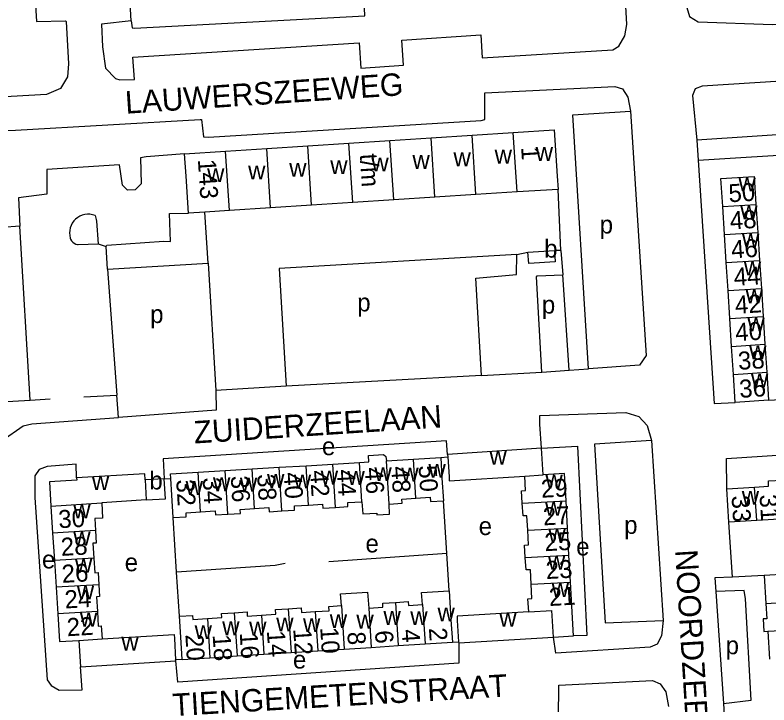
# Model space of a CAD drawing. Extents: x 159675 to 162108, y 386471 to 388472.
# Drawn here: x 160354.1 to 160521.9, y 387632.3 to 387785.9 of the extents above; entities that cross this region are included whole.
import ezdxf

# ---------------------------------------------------------------- set-up
doc = ezdxf.new("R2010")
doc.units = 0
for name, color, linetype in [('BLT_Basislijn', 7, 'Continuous'), ('BLT_Bebouwing', 7, 'Continuous'), ('BLT_Centroide', 7, 'Continuous'), ('BLT_Huisnummer', 7, 'Continuous'), ('BLT_Huisnummer_ tussenligend', 7, 'Continuous'), ('BLT_Huisnummer_reeks', 7, 'Continuous'), ('BLT_Onderverdeling_panden', 7, 'Continuous'), ('BLT_Straatnaam', 7, 'Continuous')]:
    doc.layers.add(name, color=color, linetype=linetype)

msp = doc.modelspace()

# ---------------------------------------------------------------- linework, layer by layer
at = {"layer": 'BLT_Basislijn'}
for p, q in [((160379.92, 387784.6), (160377.34, 387824.48)), ((160505.85, 387758.08), (160506.12, 387753.6)), ((160475.6, 387733.51), (160474.97, 387747.09)), ((160397.04, 387730.69), (160396.3, 387742.04)), ((160372.18, 387739.98), (160372.56, 387734.94)), ((160357.38, 387700.18), (160355.08, 387738.92)), ((160368.12, 387734.79), (160372.56, 387734.94)), ((160372.56, 387734.94), (160374.31, 387734.35)), ((160374.63, 387729.33), (160374.31, 387734.35)), ((160475.6, 387733.51), (160474.19, 387733.45)), ((160475.6, 387733.51), (160476.01, 387728.1)), ((160465.79, 387732.59), (160468.22, 387733.08)), ((160374.63, 387729.33), (160397.04, 387730.69)), ((160397.04, 387730.69), (160398.78, 387702.33)), ((160374.63, 387729.33), (160376.71, 387701.3)), ((160477.44, 387706.83), (160476.01, 387728.1)), ((160457.89, 387705.66), (160471.31, 387706.44)), ((160471.31, 387706.44), (160477.44, 387706.83)), ((160477.44, 387706.83), (160481.77, 387707.13)), ((160457.89, 387705.66), (160414.43, 387703.25)), ((160414.43, 387703.25), (160398.78, 387702.33)), ((160369.34, 387700.88), (160376.71, 387701.3)), ((160377.1, 387696.32), (160376.71, 387701.3)), ((160357.38, 387700.18), (160361.89, 387700.44)), ((160521.82, 387700.14), (160534.95, 387700.97)), ((160495.75, 387691.2), (160498.35, 387651.12)), ((160448.82, 387687.43), (160450.39, 387687.54)), ((160387.26, 387682.66), (160388.72, 387682.77)), ((160450.16, 387666.11), (160449.42, 387677.79)), ((160390.02, 387661.88), (160389.25, 387674.04)), ((160513.81, 387660.8), (160512.98, 387672.99)), ((160423.94, 387664.24), (160450.16, 387666.11)), ((160450.7, 387657.74), (160450.16, 387666.11)), ((160390.65, 387652.08), (160390.02, 387661.88)), ((160520.85, 387661.14), (160513.81, 387660.8)), ((160510.1, 387657.57), (160511.76, 387632.68)), ((160451.43, 387646.3), (160452.81, 387646.39)), ((160391.26, 387642.45), (160389.81, 387642.35)), ((160511.76, 387632.68), (160512.03, 387628.68))]:
    msp.add_line(p, q, dxfattribs=at)
for points in [[(160527.76, 387840.6), (160527.25, 387840.57), (160502.28, 387838.83), (160500.84, 387837.06), (160503.49, 387790.4), (160503.64, 387787.61), (160504.25, 387785.6), (160506.13, 387784.42), (160522.67, 387783.82), (160530.89, 387784.31), (160531.32, 387784.34)], [(160344.28, 387827.97), (160340.19, 387827.55), (160340.07, 387828.9), (160340.23, 387829.38), (160342.11, 387831.08), (160357.87, 387831.8), (160360.29, 387830.97), (160362.49, 387828.21), (160362.79, 387823.01), (160356.45, 387822.59), (160358.8, 387784.49), (160365.26, 387784.64), (160365.42, 387784.43), (160365.96, 387775.06), (160365.7, 387772.11), (160364.16, 387769.51), (160361.07, 387768.2), (160346.57, 387767.36), (160345.39, 387767.8), (160343.7, 387769.84), (160343.15, 387777.99), (160347.52, 387778.23)], [(160379.92, 387784.6), (160380.12, 387783.02), (160380.64, 387782.95), (160431.9, 387785.73), (160431.29, 387800.79)], [(160379.92, 387784.6), (160373.32, 387783.85), (160373.54, 387778.83), (160374.19, 387774.08), (160376.4, 387771.76), (160377.38, 387771.45), (160380.65, 387771.58), (160380.31, 387776.49), (160430.65, 387779.72), (160431.07, 387774.04), (160440.54, 387774.76), (160440.17, 387780.32), (160457.75, 387781.48), (160458.07, 387776.35), (160487.18, 387778.19), (160488.5, 387778.97), (160489.83, 387781.24), (160490.27, 387783.82), (160489.85, 387791.99)], [(160657.88, 387779), (160580.55, 387774.24), (160530.49, 387771.52), (160507.02, 387770.08), (160505.52, 387769.45), (160504.87, 387767.96), (160505.85, 387758.08)], [(160657.88, 387779), (160658.53, 387768.27), (160658.27, 387768.11), (160505.85, 387758.08)], [(160333.91, 387764.35), (160337.84, 387764.03), (160340.06, 387761.65), (160341.29, 387760.82), (160343.96, 387759.9), (160354.13, 387760.26), (160395.23, 387762.66), (160395.55, 387762.61), (160395.99, 387758.79), (160397.13, 387758.71), (160457.81, 387762.42), (160458.64, 387762.63), (160458.65, 387768.55), (160487.62, 387770), (160489.3, 387769.44), (160490.47, 387767.63), (160491.09, 387764.52)], [(160481.77, 387707.13), (160478.24, 387763.67), (160491.09, 387764.52)], [(160491.09, 387764.52), (160494.57, 387710.14), (160493.09, 387707.96), (160481.77, 387707.13)], [(160391.79, 387755.04), (160383.27, 387754.37), (160381.98, 387754.11), (160382.12, 387748.3), (160380.8, 387746.96), (160379.12, 387746.91), (160377.97, 387748.02), (160377.27, 387752.53), (160361.09, 387751.55), (160361.15, 387746.05), (160354.82, 387745.18), (160355.08, 387738.92)], [(160506.12, 387753.6), (160531.17, 387755.14), (160531.61, 387755.17)], [(160506.12, 387753.6), (160509.75, 387699.45), (160514.4, 387699.66)], [(160371.85, 387741.28), (160371.3, 387741.45), (160370.73, 387741.54), (160370.15, 387741.56), (160369.58, 387741.49), (160369.02, 387741.35), (160368.49, 387741.12), (160367.99, 387740.83), (160367.54, 387740.47), (160367.14, 387740.06), (160366.8, 387739.59), (160366.53, 387739.08), (160366.34, 387738.53), (160366.22, 387737.97), (160366.18, 387737.39), (160366.22, 387736.82), (160366.34, 387736.25), (160366.42, 387736.01)], [(160374.31, 387734.35), (160374.5, 387734.67), (160387.19, 387735.6), (160388.69, 387735.52), (160388.43, 387741.72), (160392.64, 387741.81)], [(160371.85, 387741.28), (160372.09, 387740.38), (160372.18, 387739.98)], [(160355.08, 387738.92), (160343.27, 387738.01), (160345.72, 387699.52), (160357.38, 387700.18)], [(160366.42, 387736.01), (160366.62, 387735.65), (160366.89, 387735.35), (160367.21, 387735.1), (160367.57, 387734.92), (160367.96, 387734.81), (160368.12, 387734.79)], [(160465.79, 387732.59), (160412.85, 387729.46), (160414.43, 387703.25)], [(160457.89, 387705.66), (160456.68, 387727.31), (160465.72, 387728.14), (160465.79, 387732.59)], [(160471.31, 387706.44), (160470.15, 387727.63), (160470.31, 387727.85), (160476.01, 387728.1)], [(160398.78, 387702.33), (160398.8, 387697.96), (160377.1, 387696.32)], [(160348.64, 387684.98), (160349.75, 387688.92), (160351.18, 387691.16), (160355.87, 387694.46), (160357.78, 387694.89), (160377.1, 387696.32)], [(160471.28, 387689.47), (160470.88, 387694.84), (160470.88, 387696.77), (160490.02, 387697.41), (160492.95, 387696.57), (160494.81, 387694.5), (160495.75, 387691.2)], [(160450.35, 387688.1), (160450.12, 387691.09), (160387.04, 387687.09), (160387.26, 387682.66)], [(160471.28, 387689.47), (160479.27, 387689.93), (160481.33, 387647.82), (160478.42, 387647.7)], [(160495.75, 387691.2), (160483.04, 387690.34), (160485.42, 387650.57), (160498.35, 387651.12)], [(160512.5, 387680.41), (160512.46, 387687.17), (160568, 387690.85)], [(160367.76, 387682.87), (160367.69, 387685.93), (160361.22, 387685.38), (160359.4, 387684.74), (160358.46, 387683.36), (160358.42, 387678.51), (160361.22, 387637.89), (160362.06, 387636.69), (160363.86, 387635.62), (160368.98, 387635.72), (160368.64, 387640.84)], [(160414.18, 387663.82), (160411.93, 387663.39), (160390.02, 387661.88)], [(160513.81, 387660.8), (160509.9, 387660.61), (160510.1, 387657.57)], [(160511.76, 387632.68), (160517.94, 387633.4), (160516.7, 387655.96), (160516.36, 387657.8), (160510.1, 387657.57)], [(160498.35, 387651.12), (160497.99, 387647.68), (160497.01, 387645.87), (160495.45, 387645.19), (160474.49, 387643.85), (160473.93, 387647.42)], [(160452.83, 387646.12), (160452.83, 387641.66), (160390.27, 387637.4), (160389.82, 387642.12)], [(160475.03, 387629.39), (160475.14, 387636.76), (160495.96, 387637.8), (160497.68, 387637.01), (160498.97, 387635.26), (160499.55, 387631.99)]]:
    msp.add_lwpolyline(points, dxfattribs=at)
at = {"layer": 'BLT_Bebouwing'}
for p, q in [((160437.53, 387757.98), (160446.68, 387758.57)), ((160446.68, 387758.57), (160455.83, 387759.15)), ((160455.83, 387759.15), (160464.98, 387759.74)), ((160410.09, 387756.22), (160419.24, 387756.8)), ((160419.24, 387756.8), (160428.38, 387757.39)), ((160428.38, 387757.39), (160437.53, 387757.98)), ((160391.79, 387755.04), (160400.94, 387755.63)), ((160400.94, 387755.63), (160410.09, 387756.22)), ((160474.97, 387747.09), (160465.83, 387746.51)), ((160447.53, 387745.33), (160438.38, 387744.74)), ((160456.68, 387745.92), (160447.53, 387745.33)), ((160465.83, 387746.51), (160456.68, 387745.92)), ((160420.09, 387743.57), (160410.94, 387742.98)), ((160429.23, 387744.16), (160420.09, 387743.57)), ((160438.38, 387744.74), (160429.23, 387744.16)), ((160512.01, 387737.04), (160511.61, 387743.27)), ((160519.03, 387743.75), (160519.43, 387737.52)), ((160396.3, 387742.04), (160392.64, 387741.81)), ((160401.79, 387742.4), (160396.3, 387742.04)), ((160410.94, 387742.98), (160401.79, 387742.4)), ((160512.41, 387730.81), (160512.01, 387737.04)), ((160519.43, 387737.52), (160519.83, 387731.29)), ((160468.22, 387733.08), (160474.19, 387733.45)), ((160512.81, 387724.58), (160512.41, 387730.81)), ((160519.83, 387731.29), (160520.22, 387725.06)), ((160520.22, 387725.06), (160520.62, 387718.83)), ((160513.21, 387718.35), (160512.81, 387724.58)), ((160513.6, 387712.12), (160513.21, 387718.35)), ((160520.62, 387718.83), (160521.02, 387712.6)), ((160514, 387705.89), (160513.6, 387712.12)), ((160521.02, 387712.6), (160521.42, 387706.37)), ((160521.42, 387706.37), (160521.82, 387700.14)), ((160514.4, 387699.66), (160514, 387705.89)), ((160521.82, 387700.14), (160514.4, 387699.66)), ((160471.28, 387689.47), (160450.35, 387688.1)), ((160450.35, 387688.1), (160450.39, 387687.54)), ((160471.67, 387683.56), (160471.28, 387689.47)), ((160424.78, 387685.95), (160430.77, 387686.32)), ((160436.78, 387686.69), (160442.77, 387687.05)), ((160442.77, 387687.05), (160448.82, 387687.43)), ((160400.85, 387684.48), (160406.84, 387684.85)), ((160406.84, 387684.85), (160412.87, 387685.22)), ((160412.87, 387685.22), (160418.84, 387685.59)), ((160418.84, 387685.59), (160424.78, 387685.95)), ((160394.81, 387684.11), (160400.85, 387684.48)), ((160387.26, 387682.66), (160383.03, 387682.4)), ((160512.5, 387680.41), (160518.73, 387680.82)), ((160512.98, 387672.99), (160512.5, 387680.41)), ((160383.27, 387677.96), (160373.34, 387677.35)), ((160362.04, 387676.55), (160362.42, 387670.58)), ((160477.07, 387671.69), (160476.74, 387677.74)), ((160519.21, 387673.39), (160512.98, 387672.99)), ((160525.43, 387673.79), (160519.21, 387673.39)), ((160477.39, 387665.68), (160477.07, 387671.69)), ((160362.42, 387670.58), (160362.81, 387664.49)), ((160362.81, 387664.49), (160363.19, 387658.53)), ((160477.72, 387659.69), (160477.39, 387665.68)), ((160520.85, 387661.14), (160521.24, 387654.93)), ((160363.19, 387658.53), (160363.57, 387652.6)), ((160521.63, 387648.72), (160522.02, 387642.51)), ((160368.28, 387646.68), (160368.64, 387640.84)), ((160439.37, 387645.53), (160445.34, 387645.91)), ((160445.34, 387645.91), (160451.43, 387646.3)), ((160452.81, 387646.39), (160452.83, 387646.12)), ((160452.83, 387646.12), (160473.93, 387647.42)), ((160415.5, 387644), (160421.45, 387644.38)), ((160421.45, 387644.38), (160427.36, 387644.76)), ((160427.36, 387644.76), (160433.35, 387645.14)), ((160433.35, 387645.14), (160439.37, 387645.53)), ((160391.26, 387642.45), (160397.43, 387642.84)), ((160397.43, 387642.84), (160403.49, 387643.23)), ((160403.49, 387643.23), (160409.47, 387643.61)), ((160409.47, 387643.61), (160415.5, 387644)), ((160368.64, 387640.84), (160389.82, 387642.12)), ((160389.82, 387642.12), (160389.81, 387642.35))]:
    msp.add_line(p, q, dxfattribs=at)
for points in [[(160464.98, 387759.74), (160474.12, 387760.33), (160474.78, 387750), (160474.97, 387747.09)], [(160392.64, 387741.81), (160392.12, 387750), (160391.79, 387755.04)], [(160511.61, 387743.27), (160511.21, 387749.5), (160518.63, 387749.98), (160519.03, 387743.75)], [(160474.19, 387733.45), (160474.33, 387730.96), (160468.45, 387730.57), (160468.22, 387733.08)], [(160430.77, 387686.32), (160432.85, 387686.43), (160432.77, 387687.89), (160436.07, 387688.09), (160436.6, 387687.66), (160436.78, 387686.69)], [(160448.82, 387687.43), (160449.1, 387682.83), (160449.42, 387677.79)], [(160450.39, 387687.54), (160450.68, 387683.11), (160450.74, 387682.18), (160467.54, 387683.28)], [(160367.76, 387682.87), (160367.79, 387682.37), (160361.69, 387681.96), (160362.04, 387676.55)], [(160383.03, 387682.4), (160382.94, 387683.79), (160367.76, 387682.87)], [(160388.72, 387682.77), (160388.66, 387683.74), (160394.81, 387684.11)], [(160467, 387677.21), (160466.85, 387680.01), (160467.72, 387680.06), (160467.54, 387683.28)], [(160476.74, 387677.74), (160476.41, 387683.82), (160471.67, 387683.56)], [(160383.27, 387677.96), (160387.52, 387678.21), (160387.26, 387682.66)], [(160389.25, 387674.04), (160388.95, 387679.01), (160388.72, 387682.77)], [(160518.73, 387680.82), (160521.82, 387681.01), (160521.82, 387682.18), (160524.89, 387682.38), (160524.95, 387681.22)], [(160437.37, 387677.05), (160440.21, 387677.23), (160440.16, 387678.16), (160443.31, 387678.35)], [(160443.31, 387678.35), (160446.46, 387678.55), (160446.52, 387677.61), (160449.42, 387677.79)], [(160373.34, 387677.35), (160373.55, 387673.91), (160371.81, 387673.81), (160371.97, 387671.15)], [(160407.38, 387676.06), (160410.59, 387676.26), (160410.64, 387675.33), (160413.47, 387675.51)], [(160413.47, 387675.51), (160416.3, 387675.68), (160416.24, 387676.63), (160419.38, 387676.83)], [(160419.38, 387676.83), (160422.51, 387677.02), (160422.57, 387676.13), (160425.38, 387676.3)], [(160425.38, 387676.3), (160428.18, 387676.47), (160428.13, 387677.38), (160431.3, 387677.57)], [(160431.3, 387677.57), (160431.45, 387674.85), (160434.57, 387675.05), (160434.6, 387674.64), (160437.46, 387674.82), (160437.37, 387677.05)], [(160468.2, 387671.2), (160468.02, 387674.45), (160467.15, 387674.41), (160467, 387677.21)], [(160389.25, 387674.04), (160392.17, 387674.22), (160392.12, 387675.12), (160395.36, 387675.32)], [(160395.36, 387675.32), (160398.59, 387675.52), (160398.65, 387674.62), (160401.44, 387674.79)], [(160401.44, 387674.79), (160404.24, 387674.96), (160404.18, 387675.86), (160407.38, 387676.06)], [(160371.97, 387671.15), (160372.14, 387668.36), (160371.39, 387668.31), (160371.59, 387665.02)], [(160467.66, 387665.15), (160467.51, 387667.91), (160468.38, 387667.95), (160468.2, 387671.2)], [(160371.59, 387665.02), (160371.79, 387661.74), (160372.54, 387661.78), (160372.7, 387659.1)], [(160468.97, 387659.21), (160468.79, 387662.44), (160467.82, 387662.39), (160467.66, 387665.15)], [(160528.34, 387661.61), (160525.84, 387661.46), (160520.85, 387661.14)], [(160478.42, 387647.7), (160477.72, 387659.69)], [(160372.7, 387659.1), (160372.86, 387656.43), (160372.2, 387656.39), (160372.39, 387653.13)], [(160444.78, 387654.67), (160444.56, 387657.35), (160450.7, 387657.74)], [(160450.7, 387657.74), (160451.11, 387651.3), (160451.43, 387646.3)], [(160468.42, 387653.07), (160468.26, 387655.94), (160469.15, 387655.99), (160468.97, 387659.21)], [(160426.74, 387654.44), (160426.55, 387657.06), (160432.54, 387657.44), (160432.79, 387653.88)], [(160420.89, 387653.1), (160423.99, 387653.3), (160423.92, 387654.26), (160426.74, 387654.44)], [(160432.79, 387653.88), (160435.97, 387654.09), (160435.91, 387654.97), (160438.75, 387655.16)], [(160438.75, 387655.16), (160441.59, 387655.34), (160441.64, 387654.47), (160444.78, 387654.67)], [(160521.24, 387654.93), (160521.46, 387651.51), (160520.61, 387651.46), (160520.78, 387648.67), (160521.63, 387648.72)], [(160363.57, 387652.6), (160363.96, 387646.42), (160368.28, 387646.68)], [(160372.39, 387653.13), (160372.59, 387649.88), (160373.25, 387649.92), (160373.42, 387647.06)], [(160396.87, 387651.57), (160400.11, 387651.77), (160400.05, 387652.66), (160402.87, 387652.84)], [(160402.87, 387652.84), (160405.7, 387653.02), (160405.75, 387652.12), (160408.92, 387652.33)], [(160408.92, 387652.33), (160412.08, 387652.53), (160412.01, 387653.57), (160414.87, 387653.75)], [(160414.87, 387653.75), (160417.73, 387653.93), (160417.8, 387652.91), (160420.89, 387653.1)], [(160468.42, 387653.07), (160452.46, 387652.08), (160452.52, 387651.11), (160452.81, 387646.39)], [(160390.65, 387652.08), (160393.57, 387652.26), (160393.63, 387651.36), (160396.87, 387651.57)], [(160391.26, 387642.45), (160390.94, 387647.44), (160390.65, 387652.08)], [(160373.42, 387647.06), (160389.46, 387648.03), (160389.52, 387647.11), (160389.81, 387642.35)], [(160473.93, 387647.42), (160478.42, 387647.7)]]:
    msp.add_lwpolyline(points, dxfattribs=at)
at = {"layer": 'BLT_Onderverdeling_panden'}
for p, q in [((160447.53, 387745.33), (160446.68, 387758.57)), ((160456.68, 387745.92), (160455.83, 387759.15)), ((160465.83, 387746.51), (160464.98, 387759.74)), ((160420.09, 387743.57), (160419.24, 387756.8)), ((160429.23, 387744.16), (160428.38, 387757.39)), ((160438.38, 387744.74), (160437.53, 387757.98)), ((160401.79, 387742.4), (160400.94, 387755.63)), ((160410.94, 387742.98), (160410.09, 387756.22)), ((160511.61, 387743.27), (160519.03, 387743.75)), ((160512.01, 387737.04), (160519.43, 387737.52)), ((160512.41, 387730.81), (160519.83, 387731.29)), ((160512.81, 387724.58), (160520.22, 387725.06)), ((160513.21, 387718.35), (160520.62, 387718.83)), ((160513.6, 387712.12), (160521.02, 387712.6)), ((160514, 387705.89), (160521.42, 387706.37)), ((160431.3, 387677.57), (160430.77, 387686.32)), ((160437.37, 387677.05), (160436.78, 387686.69)), ((160443.31, 387678.35), (160442.77, 387687.05)), ((160407.38, 387676.06), (160406.84, 387684.85)), ((160413.47, 387675.51), (160412.87, 387685.22)), ((160419.38, 387676.83), (160418.84, 387685.59)), ((160425.38, 387676.3), (160424.78, 387685.95)), ((160395.36, 387675.32), (160394.81, 387684.11)), ((160401.44, 387674.79), (160400.85, 387684.48)), ((160467.54, 387683.28), (160471.67, 387683.56)), ((160383.03, 387682.4), (160383.27, 387677.96)), ((160519.21, 387673.39), (160518.73, 387680.82)), ((160362.04, 387676.55), (160373.34, 387677.35)), ((160467, 387677.21), (160476.74, 387677.74)), ((160371.97, 387671.15), (160362.42, 387670.58)), ((160468.2, 387671.2), (160477.07, 387671.69)), ((160371.59, 387665.02), (160362.81, 387664.49)), ((160467.66, 387665.15), (160477.39, 387665.68)), ((160468.97, 387659.21), (160477.72, 387659.69)), ((160372.7, 387659.1), (160363.19, 387658.53)), ((160426.74, 387654.44), (160427.36, 387644.76)), ((160438.75, 387655.16), (160439.37, 387645.53)), ((160444.78, 387654.67), (160445.34, 387645.91)), ((160521.24, 387654.93), (160528.74, 387655.4)), ((160372.39, 387653.13), (160363.57, 387652.6)), ((160402.87, 387652.84), (160403.49, 387643.23)), ((160414.87, 387653.75), (160415.5, 387644)), ((160420.89, 387653.1), (160421.45, 387644.38)), ((160432.79, 387653.88), (160433.35, 387645.14)), ((160468.42, 387653.07), (160473.56, 387653.35)), ((160473.93, 387647.42), (160473.56, 387653.35)), ((160396.87, 387651.57), (160397.43, 387642.84)), ((160408.92, 387652.33), (160409.47, 387643.61)), ((160521.63, 387648.72), (160529.13, 387649.19)), ((160368.28, 387646.68), (160373.42, 387647.06))]:
    msp.add_line(p, q, dxfattribs=at)

# ---------------------------------------------------------------- texts
at = {"layer": 'BLT_Centroide'}
for s, p in [('w', (160451.67, 387752.23)), ('w', (160460.83, 387752.83)), ('w', (160469.97, 387753.42)), ('w', (160424.23, 387750.48)), ('w', (160433.39, 387751.08)), ('w', (160442.53, 387751.66)), ('w', (160396.8, 387748.72)), ('w', (160405.94, 387749.3)), ('w', (160415.09, 387749.89)), ('w', (160515.12, 387746.62)), ('w', (160515.52, 387740.41)), ('p', (160484.23, 387737.27)), ('w', (160515.91, 387734.16)), ('b', (160471.87, 387731.9)), ('w', (160516.32, 387727.94)), ('w', (160516.71, 387721.72)), ('p', (160430.24, 387719.93)), ('p', (160471.35, 387719.44)), ('p', (160384.13, 387717.34)), ('w', (160517.11, 387715.47)), ('w', (160517.51, 387709.25)), ('w', (160517.91, 387703)), ('e', (160422.39, 387687.92)), ('w', (160459.67, 387685.81)), ('b', (160383.95, 387680.3)), ('w', (160434.06, 387682.14)), ('w', (160440.05, 387682.05)), ('w', (160446.09, 387682.89)), ('w', (160371.15, 387680.16)), ('w', (160398.12, 387679.91)), ('w', (160404.11, 387679.83)), ('w', (160410.16, 387680.64)), ('w', (160416.12, 387680.53)), ('w', (160422.11, 387681.39)), ('w', (160428.05, 387681.31)), ('w', (160472.14, 387680.5)), ('w', (160392.02, 387679.08)), ('w', (160515.86, 387676.91)), ('w', (160367, 387673.88)), ('w', (160472.04, 387674.47)), ('e', (160457.28, 387670.15)), ('p', (160489.68, 387670.4)), ('w', (160472.8, 387668.41)), ('w', (160367.01, 387667.81)), ('e', (160432.08, 387666.28)), ('e', (160479, 387665.6)), ('e', (160360.05, 387662.72)), ('w', (160367.38, 387661.78)), ('e', (160378.46, 387662.08)), ('w', (160472.69, 387662.44)), ('w', (160473.52, 387656.38)), ('w', (160367.8, 387655.84)), ('w', (160368.5, 387649.78)), ('w', (160436.08, 387650.16)), ('w', (160442.05, 387650.09)), ('w', (160448.11, 387650.94)), ('w', (160461.86, 387649.75)), ('w', (160400.17, 387647.84)), ('w', (160412.2, 387648.69)), ('w', (160418.16, 387648.55)), ('w', (160424.12, 387649.42)), ('w', (160430.05, 387649.33)), ('w', (160394.03, 387647)), ('w', (160406.17, 387647.78)), ('w', (160377.72, 387644.44)), ('p', (160512.27, 387643.61)), ('e', (160415.93, 387640.43))]:
    msp.add_text(s, height=4, dxfattribs=at).set_placement(p)
at = {"layer": 'BLT_Huisnummer'}
for s, rotation, p in [('50', 3.6576, (160513.02, 387744.2)), ('44', 3.6586, (160514.19, 387725.59)), ('40', 3.6514, (160514.54, 387713.27)), ('36', 3.6566, (160515.42, 387700.68)), ('44', 273.5224, (160425.69, 387684.66)), ('50', 273.5185, (160443.9, 387685.59)), ('36', 273.5189, (160402.07, 387683.27)), ('40', 273.5231, (160413.85, 387684.03)), ('32', 273.4522, (160389.93, 387682.44)), ('29', 3.1499, (160471.26, 387678.44)), ('33', 273.6911, (160513.58, 387678.85)), ('30', 3.4617, (160363.8, 387671.65)), ('25', 3.1355, (160472.03, 387666.54)), ('26', 3.4533, (160364.55, 387659.49)), ('21', 3.1353, (160473.02, 387654.34)), ('22', 3.4582, (160365.68, 387647.61)), ('10', 273.6659, (160421.99, 387649.55)), ('2', 273.666, (160446.19, 387649.42)), ('20', 273.6632, (160391.96, 387647.97)), ('14', 273.6639, (160410.12, 387648.79)), ('6', 273.6649, (160434.18, 387648.83))]:
    msp.add_text(s, height=4, rotation=rotation, dxfattribs=at).set_placement(p)
at = {"layer": 'BLT_Huisnummer_ tussenligend'}
for s, rotation, p in [('48', 3.6581, (160513.31, 387738.15)), ('46', 3.6586, (160513.61, 387731.72)), ('42', 3.6591, (160514.47, 387719.36)), ('38', 3.6596, (160515.14, 387706.92)), ('46', 273.5224, (160431.93, 387685.11)), ('48', 273.5209, (160437.81, 387685.38)), ('34', 273.4522, (160395.82, 387682.9)), ('38', 273.5189, (160407.96, 387683.62)), ('42', 273.5231, (160419.73, 387684.48)), ('31', 273.6911, (160519.81, 387679.09)), ('27', 3.1355, (160471.7, 387672.29)), ('28', 3.4533, (160364.35, 387665.49)), ('23', 3.1353, (160472.32, 387660.34)), ('24', 3.4582, (160365.2, 387653.79)), ('18', 273.6632, (160398.04, 387647.92)), ('16', 273.672, (160404.07, 387648.4)), ('12', 273.6639, (160415.99, 387649.23)), ('8', 273.6659, (160428.02, 387648.52)), ('4', 273.6649, (160440.12, 387649.09))]:
    msp.add_text(s, height=4, rotation=rotation, dxfattribs=at).set_placement(p)
at = {"layer": 'BLT_Huisnummer_reeks'}
for s, rotation, p in [('t/m', 273.6758, (160430.8, 387754.92)), ('1', 273.6726, (160466.73, 387756.47)), ('143', 273.6739, (160394.75, 387753.73))]:
    msp.add_text(s, height=4, rotation=rotation, dxfattribs=at).set_placement(p)
at = {"layer": 'BLT_Straatnaam'}
for s, rotation, p in [('LAUWERSZEEWEG', 3.8321, (160378.72, 387763.92)), ('ZUIDERZEELAAN', 3.7332, (160393.98, 387690.51)), ('NOORDZEELAAN', 273.5031, (160501.01, 387666.78)), ('TIENGEMETENSTRAAT', 3.3664, (160389.24, 387629.82))]:
    msp.add_text(s, height=5, rotation=rotation, dxfattribs=at).set_placement(p)

doc.saveas('drawing.dxf')
